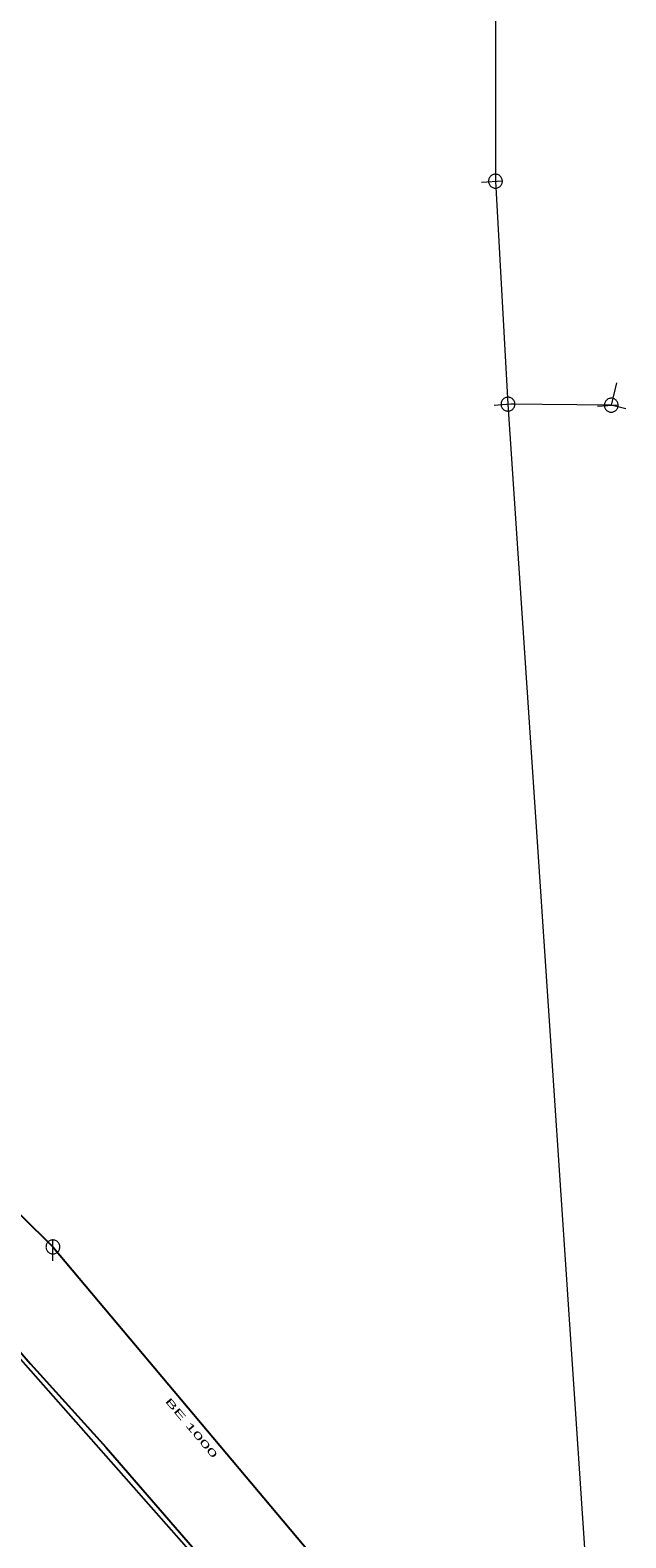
# Model space of a CAD drawing. Extents: x -807203 to -805207, y -993656 to -992505.
# Drawn here: x -806339.8 to -806254.2, y -993001.2 to -992784.7 of the extents above; entities that cross this region are included whole.
import ezdxf

# ---------------------------------------------------------------- set-up
doc = ezdxf.new("R2010")
doc.units = 0
doc.header["$LTSCALE"] = 0.4
for name, color, linetype, lineweight in [('1', 7, 'Continuous', 13), ('11', 7, 'Continuous', 13), ('14', 7, 'Continuous', 25), ('17', 7, 'Continuous', 25), ('22', 7, 'Continuous', 13)]:
    doc.layers.add(name, color=color, linetype=linetype, lineweight=lineweight)

msp = doc.modelspace()

# ---------------------------------------------------------------- linework, layer by layer
at = {"layer": '11'}
for p, q in [((-806255.554, -992835.401), (-806256.326, -992838.59)), ((-806256.326, -992838.59), (-806271.169, -992838.439)), ((-806254.227, -992839.118), (-806256.326, -992838.59))]:
    msp.add_line(p, q, dxfattribs=at)
for points in [[(-806273.374, -992734.615), (-806272.924, -992757.919), (-806272.971, -992806.424), (-806271.169, -992838.439)], [(-806271.169, -992838.439), (-806257.138, -993047.734), (-806254.43, -993051.92)]]:
    msp.add_lwpolyline(points, dxfattribs=at)
at = {"layer": '14'}
msp.add_lwpolyline([(-806439.491, -992882.042), (-806390.48, -992921.449), (-806366.285, -992941.529), (-806350.28, -992945.949), (-806336.559, -992959.469), (-806296.91, -993006.629), (-806254.43, -993051.92)], dxfattribs=at)
at = {"layer": '17'}
for points in [[(-806436.941, -992887.123), (-806426.546, -992895.427), (-806410.702, -992908.298), (-806403.285, -992914.215), (-806402.857, -992914.754), (-806391.193, -992925.692), (-806378.734, -992937.224), (-806370.048, -992945.254), (-806362.636, -992951.833), (-806355.477, -992958.243), (-806351.647, -992962.778), (-806345.155, -992970.14), (-806339.761, -992976.258), (-806328.906, -992988.261), (-806292.949, -993029.767), (-806263.022, -993062.39), (-806260.066, -993064.828)], [(-806388.717, -992915.707), (-806387.19, -992917.022), (-806391.53, -992922.958), (-806383.09, -992931.6), (-806376.668, -992938.044), (-806374.927, -992939.932), (-806364.305, -992950.53), (-806352.802, -992962.539), (-806264, -993062.975)]]:
    msp.add_lwpolyline(points, dxfattribs=at)
at = {"layer": '22'}
for p, q in [((-806274.965, -992806.573), (-806271.974, -992806.349)), ((-806273.163, -992838.588), (-806270.172, -992838.364)), ((-806258.32, -992838.739), (-806255.329, -992838.515)), ((-806336.559, -992961.469), (-806336.558, -992958.469))]:
    msp.add_line(p, q, dxfattribs=at)
for points in [[(-806272.896, -992807.421), (-806272.788, -992807.407), (-806272.682, -992807.381), (-806272.578, -992807.343), (-806272.48, -992807.295), (-806272.388, -992807.236), (-806272.303, -992807.168), (-806272.225, -992807.09), (-806272.157, -992807.004), (-806272.098, -992806.912), (-806272.05, -992806.814), (-806272.013, -992806.711), (-806271.988, -992806.604), (-806271.974, -992806.495), (-806271.972, -992806.386), (-806271.982, -992806.276), (-806272.004, -992806.17), (-806272.037, -992806.065), (-806272.082, -992805.965), (-806272.138, -992805.871), (-806272.203, -992805.783), (-806272.278, -992805.703), (-806272.36, -992805.632), (-806272.451, -992805.569), (-806272.548, -992805.517), (-806272.649, -992805.477), (-806272.754, -992805.448), (-806272.863, -992805.43), (-806272.972, -992805.424), (-806273.082, -992805.43), (-806273.19, -992805.448), (-806273.295, -992805.477), (-806273.396, -992805.519), (-806273.492, -992805.57), (-806273.583, -992805.632), (-806273.666, -992805.704), (-806273.74, -992805.784), (-806273.806, -992805.872), (-806273.861, -992805.967), (-806273.905, -992806.066), (-806273.939, -992806.171), (-806273.961, -992806.278), (-806273.971, -992806.387), (-806273.968, -992806.497), (-806273.954, -992806.606), (-806273.928, -992806.712), (-806273.891, -992806.814), (-806273.843, -992806.913), (-806273.784, -992807.006), (-806273.715, -992807.091), (-806273.638, -992807.168), (-806273.553, -992807.237), (-806273.46, -992807.296), (-806273.362, -992807.344), (-806273.259, -992807.381), (-806273.153, -992807.407), (-806273.044, -992807.421), (-806272.934, -992807.423)], [(-806271.094, -992839.436), (-806270.986, -992839.422), (-806270.88, -992839.396), (-806270.776, -992839.358), (-806270.678, -992839.31), (-806270.586, -992839.251), (-806270.501, -992839.183), (-806270.423, -992839.105), (-806270.355, -992839.019), (-806270.296, -992838.927), (-806270.248, -992838.829), (-806270.211, -992838.726), (-806270.186, -992838.619), (-806270.172, -992838.51), (-806270.17, -992838.401), (-806270.18, -992838.291), (-806270.202, -992838.185), (-806270.235, -992838.08), (-806270.28, -992837.98), (-806270.336, -992837.886), (-806270.401, -992837.798), (-806270.476, -992837.718), (-806270.558, -992837.647), (-806270.649, -992837.584), (-806270.746, -992837.532), (-806270.847, -992837.492), (-806270.952, -992837.463), (-806271.061, -992837.445), (-806271.17, -992837.439), (-806271.28, -992837.445), (-806271.388, -992837.463), (-806271.493, -992837.492), (-806271.594, -992837.534), (-806271.69, -992837.585), (-806271.781, -992837.647), (-806271.864, -992837.719), (-806271.938, -992837.799), (-806272.004, -992837.887), (-806272.059, -992837.982), (-806272.103, -992838.081), (-806272.137, -992838.186), (-806272.159, -992838.293), (-806272.169, -992838.402), (-806272.166, -992838.512), (-806272.152, -992838.621), (-806272.126, -992838.727), (-806272.089, -992838.829), (-806272.041, -992838.928), (-806271.982, -992839.021), (-806271.913, -992839.106), (-806271.836, -992839.183), (-806271.751, -992839.252), (-806271.658, -992839.311), (-806271.56, -992839.359), (-806271.457, -992839.396), (-806271.351, -992839.422), (-806271.242, -992839.436), (-806271.132, -992839.438)], [(-806256.251, -992839.587), (-806256.143, -992839.573), (-806256.037, -992839.547), (-806255.933, -992839.509), (-806255.835, -992839.461), (-806255.743, -992839.402), (-806255.658, -992839.334), (-806255.58, -992839.256), (-806255.512, -992839.17), (-806255.453, -992839.078), (-806255.405, -992838.98), (-806255.368, -992838.877), (-806255.343, -992838.77), (-806255.329, -992838.661), (-806255.327, -992838.552), (-806255.337, -992838.442), (-806255.359, -992838.336), (-806255.392, -992838.231), (-806255.437, -992838.131), (-806255.493, -992838.037), (-806255.558, -992837.949), (-806255.633, -992837.869), (-806255.715, -992837.798), (-806255.806, -992837.735), (-806255.903, -992837.683), (-806256.004, -992837.643), (-806256.109, -992837.614), (-806256.218, -992837.596), (-806256.327, -992837.59), (-806256.437, -992837.596), (-806256.545, -992837.614), (-806256.65, -992837.643), (-806256.751, -992837.685), (-806256.847, -992837.736), (-806256.938, -992837.798), (-806257.021, -992837.87), (-806257.095, -992837.95), (-806257.161, -992838.038), (-806257.216, -992838.133), (-806257.26, -992838.232), (-806257.294, -992838.337), (-806257.316, -992838.444), (-806257.326, -992838.553), (-806257.323, -992838.663), (-806257.309, -992838.772), (-806257.283, -992838.878), (-806257.246, -992838.98), (-806257.198, -992839.079), (-806257.139, -992839.172), (-806257.07, -992839.257), (-806256.993, -992839.334), (-806256.908, -992839.403), (-806256.815, -992839.462), (-806256.717, -992839.51), (-806256.614, -992839.547), (-806256.508, -992839.573), (-806256.399, -992839.587), (-806256.289, -992839.589)], [(-806335.559, -992959.469), (-806335.564, -992959.36), (-806335.582, -992959.252), (-806335.612, -992959.146), (-806335.652, -992959.045), (-806335.704, -992958.948), (-806335.766, -992958.858), (-806335.838, -992958.775), (-806335.918, -992958.701), (-806336.006, -992958.635), (-806336.1, -992958.58), (-806336.2, -992958.535), (-806336.305, -992958.502), (-806336.412, -992958.48), (-806336.521, -992958.47), (-806336.631, -992958.472), (-806336.739, -992958.486), (-806336.846, -992958.511), (-806336.949, -992958.548), (-806337.047, -992958.597), (-806337.139, -992958.655), (-806337.225, -992958.724), (-806337.302, -992958.801), (-806337.371, -992958.887), (-806337.43, -992958.979), (-806337.478, -992959.077), (-806337.515, -992959.18), (-806337.541, -992959.287), (-806337.555, -992959.395), (-806337.558, -992959.505), (-806337.548, -992959.614), (-806337.527, -992959.721), (-806337.493, -992959.825), (-806337.449, -992959.925), (-806337.394, -992960.02), (-806337.328, -992960.108), (-806337.254, -992960.188), (-806337.171, -992960.26), (-806337.081, -992960.322), (-806336.985, -992960.374), (-806336.883, -992960.415), (-806336.778, -992960.445), (-806336.67, -992960.463), (-806336.56, -992960.469), (-806336.451, -992960.463), (-806336.343, -992960.445), (-806336.238, -992960.416), (-806336.136, -992960.375), (-806336.039, -992960.323), (-806335.949, -992960.261), (-806335.866, -992960.19), (-806335.791, -992960.11), (-806335.726, -992960.022), (-806335.67, -992959.928), (-806335.626, -992959.828), (-806335.592, -992959.724), (-806335.57, -992959.616), (-806335.56, -992959.507)]]:
    msp.add_lwpolyline(points, close=True, dxfattribs=at)

# ---------------------------------------------------------------- texts
at = {"layer": '1', "width": 2.1}
msp.add_text('BE 1000 ', height=1, rotation=310, dxfattribs=at).set_placement((-806320.506, -992981.647))

doc.saveas('drawing.dxf')
